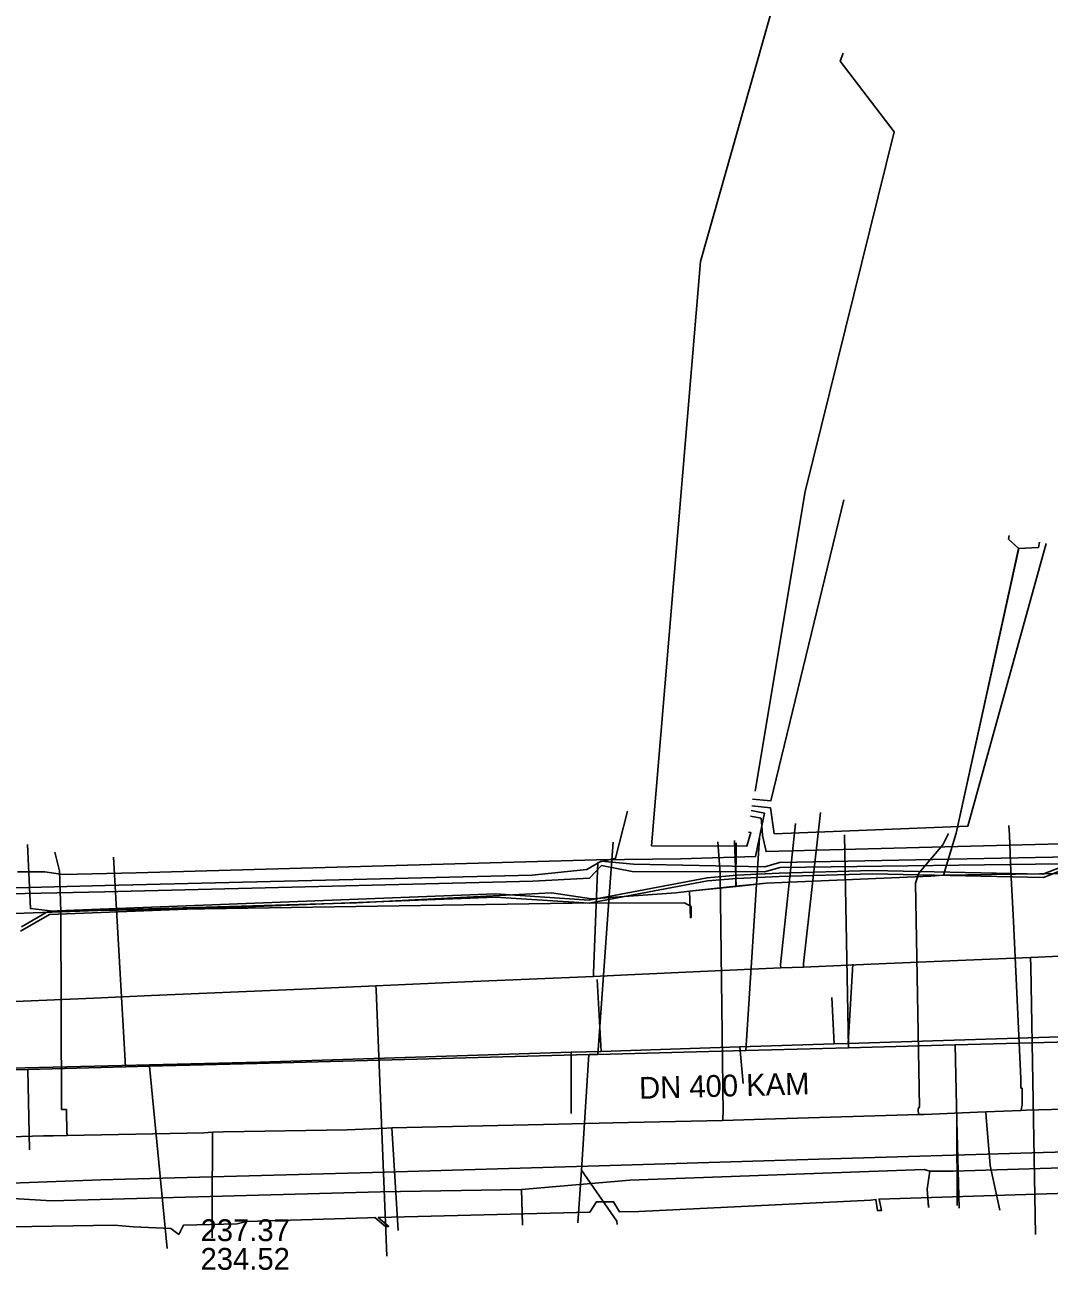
# Model space of a CAD drawing. Extents: x -595540 to -593988, y -1160850 to -1159202.
# Drawn here: x -594878.3 to -594840.78, y -1160781.08 to -1160735.45 of the extents above; entities that cross this region are included whole.
import ezdxf

# ---------------------------------------------------------------- set-up
doc = ezdxf.new("R2010")
doc.units = 0
for name, color, linetype in [('BKOM-ODVODNENI_trasa sítě', 7, 'Continuous'), ('BVK-JEDNOTNA_popisy', 7, 'Continuous'), ('BVK-JEDNOTNA_trasa sítě', 7, 'Continuous'), ('BVK-KANALIZACE_ vyřazená trasa sítě', 7, 'Continuous'), ('BVK-VODOVOD_trasa sítě', 7, 'Continuous'), ('BVK-VODOVOD_trasa zrušené sítě', 7, 'Continuous'), ('CETIN_kabel podzemní', 7, 'Continuous'), ('DESTOVA_trasa neprovozované sítě', 7, 'Continuous'), ('DSP-SDEL-CETIN_kabel', 7, 'Continuous'), ('DSP-SDEL-VODAFONE_kabel', 7, 'Continuous'), ('EON-NN_kabel', 7, 'Continuous'), ('EON-NN_kabel nadzemní', 7, 'Continuous'), ('EON-VN_kabel', 7, 'Continuous'), ('INNOGY-STL_trasa sítě', 7, 'Continuous'), ('JEDNOTNA_trasa neprovozované sítě', 7, 'Continuous'), ('TSB_kabel VO', 7, 'Continuous')]:
    doc.layers.add(name, color=color, linetype=linetype)

msp = doc.modelspace()

# ---------------------------------------------------------------- linework, layer by layer
at = {"layer": 'BKOM-ODVODNENI_trasa sítě'}
msp.add_lwpolyline([(-594878.13, -1160776.67), (-594878.19, -1160773.728)], dxfattribs=at)
at = {"layer": 'BVK-JEDNOTNA_popisy'}
msp.add_line((-594871.865, -1160780.144), (-594871.865, -1160780.144), dxfattribs=at)
at = {"layer": 'BVK-JEDNOTNA_trasa sítě'}
for points in [[(-594869.804, -1160773.507), (-594857.64, -1160773.184), (-594857.31, -1160773.175), (-594851.893, -1160773.031), (-594848.126, -1160772.931), (-594844.221, -1160772.828), (-594838.627, -1160772.679), (-594828.069, -1160772.399)], [(-594869.804, -1160773.507), (-594873.738, -1160773.61), (-594874.61, -1160773.633), (-594878.19, -1160773.728), (-594884.02, -1160773.881), (-594885.041, -1160773.908), (-594892.812, -1160774.112), (-594903.717, -1160774.399), (-594908.994, -1160774.538), (-594909.817, -1160774.559), (-594912.273, -1160774.624)]]:
    msp.add_lwpolyline(points, dxfattribs=at)
at = {"layer": 'BVK-KANALIZACE_ vyřazená trasa sítě'}
for p, q in [((-594847.973, -1160769.87), (-594848.144, -1160772.777)), ((-594857.331, -1160770.433), (-594857.196, -1160773.064)), ((-594858.291, -1160775.348), (-594858.285, -1160773.098)), ((-594851.989, -1160774.244), (-594852.109, -1160772.904))]:
    msp.add_line(p, q, dxfattribs=at)
for points in [[(-594869.699, -1160773.46), (-594858.285, -1160773.098), (-594857.196, -1160773.064), (-594852.109, -1160772.904), (-594848.656, -1160772.792), (-594848.144, -1160772.777), (-594838.826, -1160772.48), (-594831.559, -1160772.253)], [(-594869.699, -1160773.46), (-594911.123, -1160774.466), (-594911.762, -1160774.34)]]:
    msp.add_lwpolyline(points, dxfattribs=at)
at = {"layer": 'BVK-VODOVOD_trasa sítě'}
for points in [[(-594857.47, -1160770.32), (-594857.47, -1160770.19), (-594857.31, -1160766.15), (-594856.66, -1160765.99), (-594856.22, -1160764.26)], [(-594849.78, -1160769.98), (-594849.78, -1160769.84), (-594849.16, -1160764.31)], [(-594850.61, -1160770.01), (-594850.62, -1160769.88), (-594850.07, -1160764.71)], [(-594840.12, -1160769.56), (-594841.46, -1160769.62), (-594844.13, -1160769.74), (-594847.31, -1160769.87), (-594849.78, -1160769.98), (-594850.61, -1160770.01), (-594856.22, -1160770.26), (-594857.47, -1160770.32), (-594862.18, -1160770.52), (-594865.44, -1160770.66), (-594868.15, -1160770.78), (-594873.66, -1160771.02), (-594875.78, -1160771.11), (-594879.52, -1160771.27)], [(-594841.46, -1160769.62), (-594841.45, -1160769.95), (-594841.277, -1160779.777)], [(-594865.44, -1160770.66), (-594865.43, -1160770.81), (-594865.04, -1160780.571)]]:
    msp.add_lwpolyline(points, dxfattribs=at)
at = {"layer": 'BVK-VODOVOD_trasa zrušené sítě'}
msp.add_lwpolyline([(-594937.054, -1160779.34), (-594937.071, -1160779.648), (-594936.613, -1160779.634), (-594931.361, -1160779.477), (-594913.001, -1160778.927), (-594909.231, -1160778.814), (-594895.813, -1160778.413), (-594892.17, -1160778.304), (-594879.821, -1160777.934), (-594879.469, -1160777.923), (-594875.52, -1160777.778), (-594865.11, -1160777.493), (-594857.269, -1160777.258), (-594850.43, -1160777.053), (-594849.217, -1160777.017), (-594840.994, -1160776.771), (-594839.675, -1160776.732), (-594826.216, -1160776.329), (-594818.306, -1160776.092), (-594815.474, -1160776.007), (-594804.299, -1160775.672), (-594801.425, -1160775.476), (-594800.948, -1160775.379), (-594799.195, -1160774.938)], dxfattribs=at)
at = {"layer": 'CETIN_kabel podzemní'}
for points in [[(-594841.9, -1160754.64), (-594842.27, -1160754.29), (-594842.24, -1160754.16)], [(-594841.13, -1160754.4), (-594841.17, -1160754.6), (-594841.9, -1160754.64)], [(-594844.65, -1160766.61), (-594844.19, -1160765.07), (-594841.9, -1160754.64)], [(-594852.3, -1160765.34), (-594852.25, -1160767.02)], [(-594844.65, -1160766.61), (-594845.12, -1160766.65), (-594851.15, -1160766.9), (-594852.25, -1160767.02)], [(-594839.37, -1160766.53), (-594844.65, -1160766.61)], [(-594853.96, -1160767.2), (-594854.46, -1160767.25), (-594857.54, -1160767.48), (-594859.01, -1160767.25), (-594866.15, -1160767.62), (-594874.61, -1160767.87), (-594887.13, -1160768.32)], [(-594852.25, -1160767.02), (-594853.96, -1160767.2)], [(-594853.96, -1160767.2), (-594853.92, -1160768.18)], [(-594845.15, -1160777.46), (-594845.36, -1160777.4), (-594856.14, -1160777.78), (-594860.11, -1160778.13)], [(-594838.71, -1160777.29), (-594844.29, -1160777.45), (-594845.15, -1160777.46)], [(-594845.15, -1160777.46), (-594845.25, -1160778.12), (-594845.2, -1160778.77)], [(-594860.11, -1160778.13), (-594865.28, -1160778.21), (-594877.33, -1160778.54), (-594881.56, -1160778.28)], [(-594860.11, -1160778.13), (-594860.07, -1160779.41)]]:
    msp.add_lwpolyline(points, dxfattribs=at)
at = {"layer": 'DESTOVA_trasa neprovozované sítě'}
for p, q in [((-594878.13, -1160776.67), (-594878.19, -1160773.728)), ((-594844.08, -1160778.813), (-594844.165, -1160775.624))]:
    msp.add_line(p, q, dxfattribs=at)
msp.add_lwpolyline([(-594856.606, -1160779.405), (-594856.614, -1160779.286), (-594857.915, -1160777.417)], dxfattribs=at)
at = {"layer": 'DSP-SDEL-CETIN_kabel'}
for points in [[(-594877.27, -1160767.93), (-594878.1, -1160767.83), (-594878.2, -1160765.49)], [(-594853.89, -1160768.16), (-594853.89, -1160767.76), (-594854.14, -1160767.62), (-594858.249, -1160767.63), (-594877.27, -1160767.93)]]:
    msp.add_lwpolyline(points, dxfattribs=at)
at = {"layer": 'DSP-SDEL-VODAFONE_kabel'}
for points in [[(-594841.895, -1160754.635), (-594842.266, -1160754.29)], [(-594841.167, -1160754.597), (-594841.895, -1160754.635)], [(-594844.65, -1160766.61), (-594844.192, -1160765.074), (-594841.895, -1160754.635)], [(-594852.252, -1160767.017), (-594852.24, -1160765.429)], [(-594823.11, -1160765.88), (-594832.03, -1160766.27), (-594839.37, -1160766.53), (-594844.65, -1160766.61)], [(-594844.65, -1160766.61), (-594845.12, -1160766.65), (-594851.15, -1160766.9), (-594852.252, -1160767.017)], [(-594853.956, -1160767.197), (-594854.46, -1160767.25), (-594857.54, -1160767.48), (-594859.01, -1160767.25), (-594866.15, -1160767.62), (-594874.61, -1160767.87), (-594887.13, -1160768.32), (-594891.36, -1160768.37), (-594895.1, -1160768.45), (-594898.35, -1160768.3), (-594901.86, -1160768.16), (-594907.52, -1160767.59), (-594908.07, -1160767.13)], [(-594852.252, -1160767.017), (-594853.956, -1160767.197)], [(-594845.15, -1160777.46), (-594845.36, -1160777.4), (-594856.14, -1160777.78), (-594860.11, -1160778.13), (-594860.07, -1160779.432)], [(-594845.15, -1160777.46), (-594844.29, -1160777.45), (-594838.71, -1160777.29), (-594837.24, -1160777.2), (-594834.64, -1160777.2)], [(-594845.15, -1160777.46), (-594845.25, -1160778.12), (-594845.2, -1160778.72), (-594845.193, -1160778.792)]]:
    msp.add_lwpolyline(points, dxfattribs=at)
at = {"layer": 'EON-NN_kabel'}
for points in [[(-594848.321, -1160736.484), (-594848.431, -1160736.781), (-594846.463, -1160739.369), (-594849.716, -1160752.544), (-594851.549, -1160763.53)], [(-594851.693, -1160764.244), (-594851.21, -1160764.332), (-594851.307, -1160764.802), (-594851.54, -1160765.93), (-594854.29, -1160766.01), (-594857.36, -1160766.05), (-594874.22, -1160766.52), (-594876.91, -1160766.58), (-594877.566, -1160766.492), (-594878.569, -1160766.481)], [(-594837.046, -1160765.376), (-594844.604, -1160765.575), (-594851.15, -1160765.743), (-594851.276, -1160765.154), (-594851.307, -1160764.802), (-594851.332, -1160764.52), (-594851.717, -1160764.441)], [(-594833.961, -1160778.063), (-594847.008, -1160778.476), (-594846.923, -1160778.898), (-594847.066, -1160778.898), (-594847.127, -1160778.488), (-594847.313, -1160778.522), (-594855.81, -1160778.933), (-594856.514, -1160778.949), (-594856.736, -1160778.576), (-594857.363, -1160778.58), (-594857.607, -1160778.955), (-594865.356, -1160779.153), (-594864.974, -1160779.487), (-594865.092, -1160779.486), (-594865.478, -1160779.157), (-594865.746, -1160779.164), (-594870.183, -1160779.296), (-594870.53, -1160779.39), (-594872.49, -1160779.43), (-594872.66, -1160779.78)], [(-594874.32, -1160779.5), (-594875.033, -1160779.44), (-594879.561, -1160779.511), (-594879.602, -1160779.741), (-594879.629, -1160779.95), (-594879.702, -1160779.95), (-594879.683, -1160779.514), (-594894.741, -1160779.94), (-594894.5, -1160780.366), (-594894.597, -1160780.37), (-594894.861, -1160779.944), (-594901.474, -1160780.295), (-594901.528, -1160780.588), (-594901.595, -1160780.596), (-594901.593, -1160780.3), (-594909.052, -1160780.543), (-594909.179, -1160780.84), (-594909.247, -1160780.842), (-594909.176, -1160780.546), (-594921.055, -1160780.846), (-594923.501, -1160780.971), (-594924.146, -1160780.999), (-594924.124, -1160781.052)], [(-594874.32, -1160779.5), (-594872.95, -1160779.56), (-594872.66, -1160779.78)]]:
    msp.add_lwpolyline(points, dxfattribs=at)
at = {"layer": 'EON-NN_kabel nadzemní'}
for points in [[(-594851.79, -1160765.029), (-594851.707, -1160765.049), (-594851.853, -1160765.545), (-594855.343, -1160765.529), (-594853.554, -1160744.12), (-594846.695, -1160719.893), (-594844.538, -1160704.906)], [(-594851.641, -1160763.824), (-594850.973, -1160763.883), (-594848.303, -1160752.855)], [(-594851.671, -1160764.07), (-594850.983, -1160764.145), (-594850.852, -1160765.09), (-594843.761, -1160764.818), (-594840.889, -1160754.451)]]:
    msp.add_lwpolyline(points, dxfattribs=at)
at = {"layer": 'EON-VN_kabel'}
for points in [[(-594889.38, -1160767.35), (-594875.36, -1160766.99), (-594859.72, -1160766.61), (-594857.71, -1160766.4), (-594857.19, -1160766.09), (-594856.01, -1160766.2), (-594851.2, -1160766.3), (-594850.66, -1160766.14), (-594839.41, -1160765.93), (-594831.79, -1160765.66), (-594823.38, -1160765.43), (-594821.83, -1160764.86), (-594818.02, -1160764.39), (-594810.63, -1160764.22), (-594798.69, -1160763.8), (-594789.27, -1160763.2)], [(-594789.28, -1160763.41), (-594798.63, -1160763.99), (-594810.64, -1160764.41), (-594818.03, -1160764.59), (-594821.8, -1160765.12), (-594823.43, -1160765.7), (-594831.76, -1160765.92), (-594839.41, -1160766.18), (-594850.63, -1160766.33), (-594851.21, -1160766.49), (-594856.06, -1160766.47), (-594857.18, -1160766.26), (-594857.62, -1160766.72), (-594859.69, -1160766.83), (-594875.39, -1160767.22), (-594889.34, -1160767.51)]]:
    msp.add_lwpolyline(points, dxfattribs=at)
at = {"layer": 'INNOGY-STL_trasa sítě'}
for points in [[(-594845.549, -1160775.383), (-594845.562, -1160775.317), (-594845.576, -1160775.251), (-594845.579, -1160775.165), (-594845.532, -1160775.098), (-594845.679, -1160766.896), (-594845.548, -1160766.533), (-594844.675, -1160765.5), (-594844.461, -1160765.079)], [(-594842.26, -1160764.79), (-594842.235, -1160765.141), (-594842.18, -1160766.46), (-594842.09, -1160768.31), (-594841.82, -1160774.06), (-594841.821, -1160774.409)], [(-594852.741, -1160775.604), (-594852.737, -1160775.53), (-594852.733, -1160775.456), (-594852.727, -1160775.345), (-594852.836, -1160766.559), (-594852.922, -1160765.389)], [(-594877.2, -1160765.76), (-594877.03, -1160766.45), (-594876.98, -1160767.95), (-594876.961, -1160775.2)], [(-594841.804, -1160775.231), (-594841.788, -1160775.132), (-594841.774, -1160775.038), (-594841.77, -1160774.418), (-594841.821, -1160774.409)], [(-594881.235, -1160776.269), (-594877.615, -1160776.166), (-594877.269, -1160776.156), (-594876.757, -1160776.146), (-594872.357, -1160776.059), (-594871.75, -1160776.05), (-594871.43, -1160776.03), (-594871.03, -1160776.01), (-594866.496, -1160775.943), (-594865.045, -1160775.874), (-594864.854, -1160775.862), (-594858.759, -1160775.732), (-594856.759, -1160775.69), (-594852.741, -1160775.604), (-594850.8, -1160775.537), (-594845.549, -1160775.383), (-594845.364, -1160775.373), (-594843.401, -1160775.295), (-594843.097, -1160775.283), (-594841.804, -1160775.231), (-594841.616, -1160775.224), (-594839.748, -1160775.176)], [(-594876.757, -1160776.146), (-594876.758, -1160776.102), (-594876.759, -1160776.058), (-594876.78, -1160775.201), (-594876.961, -1160775.2)], [(-594843.097, -1160775.283), (-594843.082, -1160775.482), (-594842.945, -1160777.243), (-594842.582, -1160778.879)], [(-594871.43, -1160776.03), (-594871.43, -1160777.18), (-594871.44, -1160777.75), (-594871.44, -1160778.32), (-594871.44, -1160778.95), (-594871.44, -1160779.53), (-594871.44, -1160779.89), (-594871.44, -1160779.9)], [(-594864.854, -1160775.862), (-594864.842, -1160776.062), (-594864.631, -1160779.632)]]:
    msp.add_lwpolyline(points, dxfattribs=at)
at = {"layer": 'JEDNOTNA_trasa neprovozované sítě'}
for p, q in [((-594856.754, -1160765.404), (-594856.87, -1160767.03)), ((-594851.387, -1160765.242), (-594851.893, -1160773.031)), ((-594848.28, -1160765.135), (-594848.126, -1160772.931)), ((-594875.057, -1160765.947), (-594874.61, -1160773.633)), ((-594856.87, -1160767.03), (-594857.31, -1160773.175)), ((-594848.746, -1160771.086), (-594848.656, -1160772.792)), ((-594873.09, -1160780.29), (-594873.738, -1160773.61))]:
    msp.add_line(p, q, dxfattribs=at)
for points in [[(-594844.147, -1160778.718), (-594844.165, -1160775.624), (-594844.221, -1160772.828)], [(-594858.041, -1160779.348), (-594857.915, -1160777.417), (-594857.64, -1160773.184)]]:
    msp.add_lwpolyline(points, dxfattribs=at)
at = {"layer": 'TSB_kabel VO'}
for points in [[(-594878.423, -1160768.506), (-594877.437, -1160767.931), (-594861.059, -1160767.29), (-594857.634, -1160767.52), (-594853.308, -1160766.7), (-594852.224, -1160766.61), (-594850.672, -1160766.54), (-594847.26, -1160766.44), (-594841.01, -1160766.57), (-594840.351, -1160766.32), (-594838.012, -1160766.28), (-594826.951, -1160765.69), (-594822.696, -1160765.77), (-594821.37, -1160765.92), (-594820.684, -1160765.84), (-594810.704, -1160765.5), (-594802.375, -1160764.76), (-594795.093, -1160764.25)], [(-594878.459, -1160768.666), (-594877.403, -1160768.049), (-594861.061, -1160767.41), (-594857.626, -1160767.64), (-594853.292, -1160766.82), (-594852.216, -1160766.73), (-594850.668, -1160766.66), (-594847.26, -1160766.56), (-594840.99, -1160766.69), (-594840.398, -1160766.466)]]:
    msp.add_lwpolyline(points, dxfattribs=at)

# ---------------------------------------------------------------- texts
at = {"layer": 'BVK-JEDNOTNA_popisy'}
msp.add_text('DN 400 KAM', height=0.8, rotation=1.5206, dxfattribs=at).set_placement((-594855.791, -1160774.806))
for s, p in [('237.37', (-594871.865, -1160780.019)), ('234.52', (-594871.865, -1160781.069))]:
    msp.add_text(s, height=0.8, dxfattribs=at).set_placement(p)

doc.saveas('drawing.dxf')
